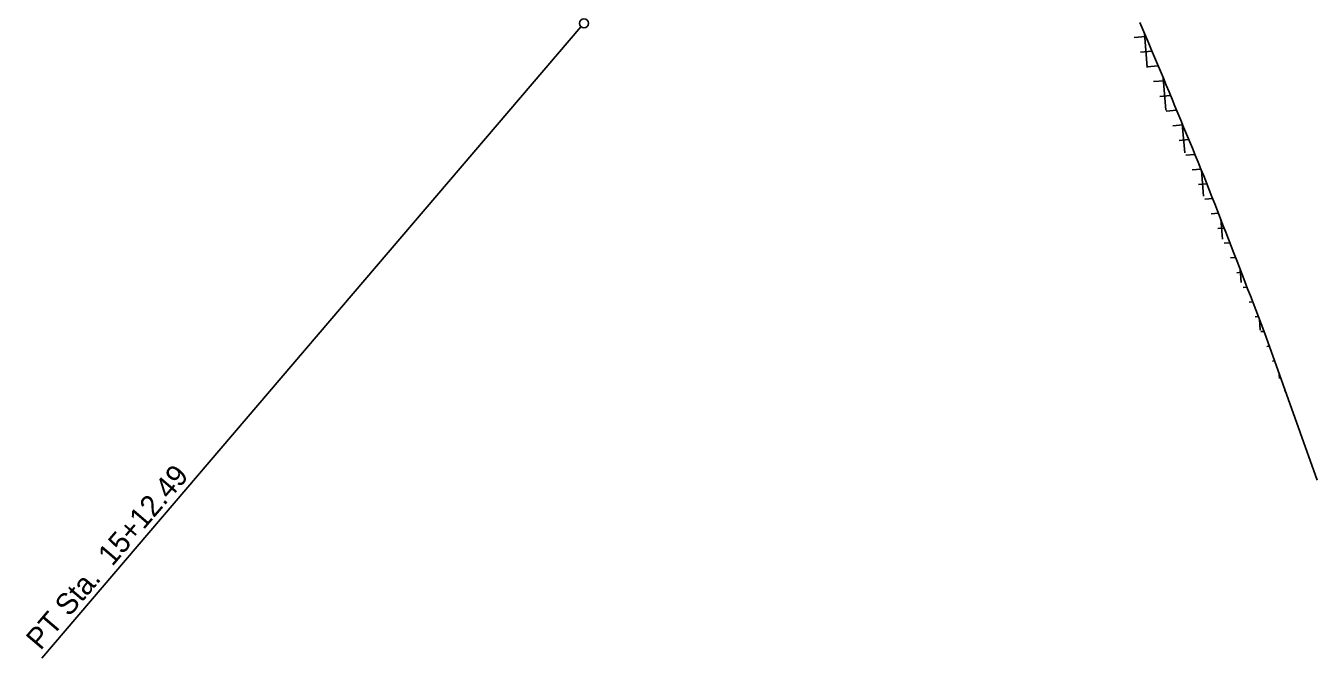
# Model space of a CAD drawing. Extents: x 1761082 to 1764358, y 421907 to 425434.
# Drawn here: x 1762535.7 to 1762961.1, y 422467.3 to 422675.7 of the extents above; entities that cross this region are included whole.
import ezdxf

# ---------------------------------------------------------------- set-up
doc = ezdxf.new("R2010")
doc.units = 0
for name, color, linetype in [('MARK UTURN ARROW CELL', 7, 'Continuous'), ('Prop Conc 4in Sidewalk', 7, 'Continuous'), ('Prop Mkg Solid White Stop Bar', 7, 'Continuous')]:
    doc.layers.add(name, color=color, linetype=linetype)

msp = doc.modelspace()

# ---------------------------------------------------------------- linework, layer by layer
at = {"layer": 'MARK UTURN ARROW CELL'}
msp.add_line((1762718.59, 422675.35), (1762541.01, 422467.34), dxfattribs=at)
msp.add_circle((1762719.56, 422676.49), 1.5, dxfattribs=at)
at = {"layer": 'Prop Conc 4in Sidewalk'}
for p, q in [((1762904.68, 422672.15), (1762900.79, 422671.83)), ((1762905.14, 422661.92), (1762904.2, 422673.29)), ((1762906.74, 422667.3), (1762902.91, 422666.99)), ((1762908.8, 422662.46), (1762905.04, 422662.15)), ((1762911.32, 422647.86), (1762910.43, 422658.59)), ((1762910.84, 422657.61), (1762907.17, 422657.31)), ((1762912.84, 422652.76), (1762909.29, 422652.46)), ((1762914.84, 422647.91), (1762911.42, 422647.62)), ((1762916.84, 422643.06), (1762913.55, 422642.78)), ((1762917.5, 422633.8), (1762916.7, 422643.4)), ((1762918.85, 422638.2), (1762915.68, 422637.94)), ((1762920.85, 422633.35), (1762917.81, 422633.1)), ((1762922.85, 422628.5), (1762919.93, 422628.26)), ((1762923.69, 422619.62), (1762922.98, 422628.18)), ((1762924.81, 422623.65), (1762922.04, 422623.42)), ((1762926.71, 422618.79), (1762924.14, 422618.57)), ((1762928.59, 422613.92), (1762926.25, 422613.73)), ((1762929.88, 422605.39), (1762929.34, 422612)), ((1762930.47, 422609.06), (1762928.36, 422608.89)), ((1762932.36, 422604.2), (1762930.47, 422604.05)), ((1762934.24, 422599.34), (1762932.58, 422599.2)), ((1762936.08, 422591.09), (1762935.71, 422595.55)), ((1762936.13, 422594.48), (1762934.68, 422594.36)), ((1762938.01, 422589.62), (1762936.75, 422589.51)), ((1762939.9, 422584.76), (1762938.74, 422584.66)), ((1762941.76, 422579.9), (1762940.67, 422579.8)), ((1762942.39, 422575.46), (1762942.1, 422578.99)), ((1762943.58, 422575.03), (1762942.6, 422574.95)), ((1762945.34, 422570.16), (1762944.52, 422570.09)), ((1762947.09, 422565.28), (1762946.44, 422565.23)), ((1762948.74, 422559.45), (1762948.6, 422561.03)), ((1762948.83, 422560.41), (1762948.37, 422560.37)), ((1762950.57, 422555.54), (1762950.29, 422555.52)), ((1762952.31, 422550.66), (1762952.21, 422550.66))]:
    msp.add_line(p, q, dxfattribs=at)
at = {"layer": 'Prop Mkg Solid White Stop Bar'}
msp.add_line((1762944.3, 422573.07), (1762961.12, 422525.99), dxfattribs=at)
msp.add_lwpolyline([(1762902.69, 422676.83), (1762903.67, 422674.52), (1762904.65, 422672.22), (1762905.63, 422669.92), (1762906.6, 422667.62), (1762907.58, 422665.32), (1762908.56, 422663.03), (1762909.52, 422660.74), (1762910.48, 422658.48), (1762911.42, 422656.19), (1762912.37, 422653.89), (1762913.33, 422651.58), (1762914.28, 422649.27), (1762915.23, 422646.96), (1762916.19, 422644.65), (1762917.14, 422642.34), (1762918.09, 422640.03), (1762919.05, 422637.72), (1762920, 422635.41), (1762920.95, 422633.1), (1762921.91, 422630.79), (1762922.85, 422628.49), (1762923.78, 422626.22), (1762924.68, 422623.97), (1762925.58, 422621.69), (1762926.47, 422619.38), (1762927.38, 422617.05), (1762928.28, 422614.72), (1762929.18, 422612.39), (1762930.09, 422610.06), (1762930.99, 422607.73), (1762931.89, 422605.4), (1762932.8, 422603.07), (1762933.7, 422600.74), (1762934.61, 422598.41), (1762935.51, 422596.08), (1762936.41, 422593.75), (1762937.32, 422591.42), (1762938.22, 422589.09), (1762939.12, 422586.76), (1762940.02, 422584.43), (1762940.91, 422582.13), (1762941.79, 422579.84), (1762942.65, 422577.54), (1762943.51, 422575.21), (1762944.3, 422573.07)], dxfattribs=at)

# ---------------------------------------------------------------- texts
at = {"layer": 'MARK UTURN ARROW CELL'}
msp.add_text('PT Sta.  15+12.49', height=7, rotation=49.5126, dxfattribs=at).set_placement((1762540.54, 422469.66))

doc.saveas('drawing.dxf')
